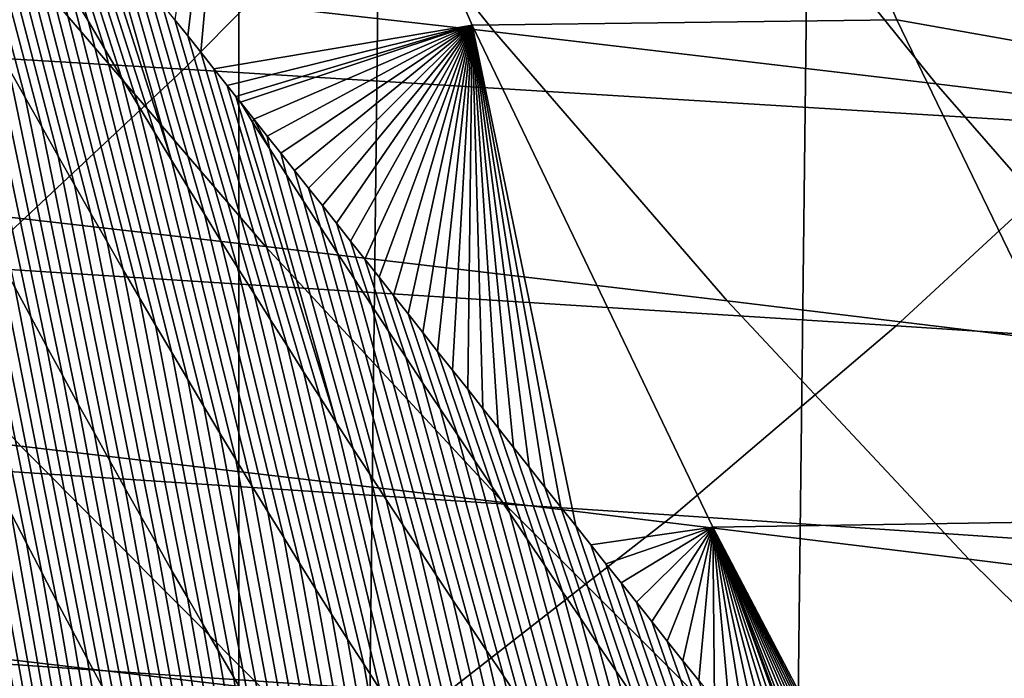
# Model space of a CAD drawing. Header units: metres. Extents: x -240 to 45, y -77 to 27.
# Tile 925 of 1056: x 0.108 to 1.541, y -10.378 to -9.42. Entities that reach past the tile are written whole.
import ezdxf

# ---------------------------------------------------------------- set-up
doc = ezdxf.new("R2010")
doc.units = ezdxf.units.M
doc.layers.add('solid_102011X2', color=7, linetype='CONTINUOUS')

msp = doc.modelspace()

# ---------------------------------------------------------------- linework, layer by layer
at = {"layer": 'solid_102011X2'}
for points in [[(1.000396, 26.822254, 0.002684), (1.050399, 26.780018), (0.42696, -26.800512), (0.427024, 26.800514)], [(0.427024, 26.800514), (0.42696, -26.800512), (-0.195094, -26.807161), (-0.195035, 26.807165)], [(1.67373, 26.745527), (1.050349, -26.78002), (0.42696, -26.800512), (1.050399, 26.780018)], [(2.297227, 26.697021), (1.673703, -26.745533), (1.050349, -26.78002), (1.67373, 26.745527)], [(1.384333, -9.420044, 120.307457), (1.058385, -8.679034, 120.338654), (0.442987, -8.685761, 116.179085), (0.766667, -9.428093, 116.146477)], [(2.044965, -9.537398, 124.469513), (1.707565, -8.789202, 124.500168), (1.058385, -8.679034, 120.338654), (1.384333, -9.420044, 120.307457)], [(0.333946, -9.419976, 113.337059), (0.352771, -9.443602, 113.388405), (0.442987, -8.685761, 116.179085)], [(0.352771, -9.443602, 113.388405), (0.371747, -9.467446, 113.439865), (0.442987, -8.685761, 116.179085)], [(0.390854, -9.491469, 113.491409), (0.766667, -9.428093, 116.146477), (0.442987, -8.685761, 116.179085), (0.371747, -9.467446, 113.439865)], [(0.474645, -9.031562, 297.286652), (0.799097, -9.437627, 297.472656), (0.133236, -9.361808, 299.304626), (-0.1857, -8.959062, 299.114685)], [(0.092241, -9.489864, 111.720627), (0.11639, -9.533187, 111.75856), (-0.015863, -9.032781, 112.199303), (-0.041383, -8.98725, 112.161705)], [(0.11639, -9.533187, 111.75856), (0.140427, -9.576056, 111.796677), (0.009503, -9.077812, 112.237099), (-0.015863, -9.032781, 112.199303)], [(1.111698, -9.103845, 295.452545), (1.441554, -9.513219, 295.634521), (0.799097, -9.437627, 297.472656), (0.474645, -9.031562, 297.286652)], [(0.140427, -9.576056, 111.796677), (0.164358, -9.618485, 111.834976), (0.034724, -9.122361, 112.275101), (0.009503, -9.077812, 112.237099)], [(-0.744057, -9.109776, 337.333008), (-1.035329, -9.409935, 337.110077), (0.346978, -9.491926, 335.371277), (0.645091, -9.18915, 335.59079)], [(1.725849, -9.175903, 293.612427), (2.060998, -9.588576, 293.790375), (1.441554, -9.513219, 295.634521), (1.111698, -9.103845, 295.452545)], [(0.164358, -9.618485, 111.834976), (0.188191, -9.660489, 111.873466), (0.059807, -9.166443, 112.313301), (0.034724, -9.122361, 112.275101)], [(0.207892, -9.421879, 112.546928), (0.123687, -9.15874, 112.741631), (0.105369, -9.136227, 112.687851), (0.183457, -9.380318, 112.507454)], [(0.188191, -9.660489, 111.873466), (0.211932, -9.702081, 111.912148), (0.084762, -9.21007, 112.351715), (0.059807, -9.166443, 112.313301)], [(0.232248, -9.463064, 112.586632), (0.142145, -9.181466, 112.795517), (0.123687, -9.15874, 112.741631), (0.207892, -9.421879, 112.546928)], [(0.256533, -9.503885, 112.626549), (0.160746, -9.204411, 112.84951), (0.142145, -9.181466, 112.795517), (0.232248, -9.463064, 112.586632)], [(0.645091, -9.18915, 335.59079), (0.346978, -9.491926, 335.371277), (1.698075, -9.574857, 333.607513), (2.002935, -9.269434, 333.823608)], [(0.211932, -9.702081, 111.912148), (0.235591, -9.743274, 111.951012), (0.109596, -9.253258, 112.390327), (0.084762, -9.21007, 112.351715)], [(0.280757, -9.544354, 112.666695), (0.179496, -9.22758, 112.90361), (0.160746, -9.204411, 112.84951), (0.256533, -9.503885, 112.626549)], [(0.304927, -9.584481, 112.707069), (0.198399, -9.250981, 112.957832), (0.179496, -9.22758, 112.90361), (0.280757, -9.544354, 112.666695)], [(0.329051, -9.624278, 112.747681), (0.217459, -9.27462, 113.012169), (0.198399, -9.250981, 112.957832), (0.304927, -9.584481, 112.707069)], [(0.235591, -9.743274, 111.951012), (0.259173, -9.78408, 111.990082), (0.134317, -9.29602, 112.429153), (0.109596, -9.253258, 112.390327)], [(0.329051, -9.624278, 112.747681), (0.236682, -9.298503, 113.066635), (0.217459, -9.27462, 113.012169)], [(0.133236, -9.361808, 299.304626), (0.465881, -9.749851, 299.502563), (-0.229599, -9.670616, 301.332031), (-0.556373, -9.285786, 301.130035)], [(0.259173, -9.78408, 111.990082), (0.282686, -9.824512, 112.029343), (0.158935, -9.338368, 112.468201), (0.134317, -9.29602, 112.429153)], [(0.35314, -9.663754, 112.788521), (0.256071, -9.322636, 113.121231), (0.236682, -9.298503, 113.066635), (0.329051, -9.624278, 112.747681)], [(0.101155, -9.809136, 111.118454), (0.124433, -9.852365, 111.155861), (0.019041, -9.357019, 111.607895), (-0.005634, -9.311727, 111.570671)], [(0.3772, -9.702921, 112.829597), (0.275631, -9.347024, 113.175964), (0.256071, -9.322636, 113.121231), (0.35314, -9.663754, 112.788521)], [(0.282686, -9.824512, 112.029343), (0.306139, -9.864584, 112.06881), (0.183457, -9.380318, 112.507454), (0.158935, -9.338368, 112.468201)], [(0.40124, -9.741789, 112.870911), (0.295368, -9.371675, 113.230827), (0.275631, -9.347024, 113.175964), (0.3772, -9.702921, 112.829597)], [(0.124433, -9.852365, 111.155861), (0.147604, -9.895115, 111.193413), (0.043573, -9.401795, 111.645294), (0.019041, -9.357019, 111.607895)], [(0.799097, -9.437627, 297.472656), (1.1375, -9.828877, 297.666473), (0.465881, -9.749851, 299.502563), (0.133236, -9.361808, 299.304626)], [(0.306139, -9.864584, 112.06881), (0.329537, -9.904305, 112.108475), (0.207892, -9.421879, 112.546928), (0.183457, -9.380318, 112.507454)], [(0.425266, -9.780375, 112.91246), (0.315285, -9.396593, 113.285843), (0.295368, -9.371675, 113.230827), (0.40124, -9.741789, 112.870911)], [(-1.035329, -9.409935, 337.110077), (-1.335821, -9.695561, 336.880127), (0.039428, -9.780043, 335.144836), (0.346978, -9.491926, 335.371277)], [(0.147604, -9.895115, 111.193413), (0.170674, -9.937401, 111.231125), (0.067971, -9.446072, 111.682869), (0.043573, -9.401795, 111.645294)], [(0.449283, -9.818697, 112.954216), (0.333946, -9.419976, 113.337059), (0.315285, -9.396593, 113.285843), (0.425266, -9.780375, 112.91246)], [(0.329537, -9.904305, 112.108475), (0.35289, -9.943688, 112.148346), (0.232248, -9.463064, 112.586632), (0.207892, -9.421879, 112.546928)], [(0.473295, -9.856774, 112.996185), (0.352771, -9.443602, 113.388405), (0.333946, -9.419976, 113.337059), (0.449283, -9.818697, 112.954216)], [(1.736745, -10.148713, 120.273727), (1.384333, -9.420044, 120.307457), (0.766667, -9.428093, 116.146477), (1.116654, -10.158264, 116.111221)], [(2.409674, -10.272533, 124.436378), (2.044965, -9.537398, 124.469513), (1.384333, -9.420044, 120.307457), (1.736745, -10.148713, 120.273727)], [(0.390854, -9.491469, 113.491409), (0.410092, -9.515675, 113.543037), (0.766667, -9.428093, 116.146477)], [(0.410092, -9.515675, 113.543037), (0.422904, -9.531801, 113.577271), (0.766667, -9.428093, 116.146477)], [(0.422904, -9.531801, 113.577271), (0.429465, -9.540064, 113.594749), (0.766667, -9.428093, 116.146477)], [(0.429465, -9.540064, 113.594749), (0.448976, -9.56464, 113.646561), (0.766667, -9.428093, 116.146477)], [(0.448976, -9.56464, 113.646561), (0.468627, -9.589407, 113.698463), (0.766667, -9.428093, 116.146477)], [(0.468627, -9.589407, 113.698463), (0.488421, -9.614367, 113.750465), (0.766667, -9.428093, 116.146477)], [(0.488421, -9.614367, 113.750465), (0.508361, -9.639523, 113.802567), (0.766667, -9.428093, 116.146477)], [(0.508361, -9.639523, 113.802567), (0.528451, -9.664878, 113.854774), (0.766667, -9.428093, 116.146477)], [(0.528451, -9.664878, 113.854774), (0.548692, -9.690434, 113.907089), (0.766667, -9.428093, 116.146477)], [(0.548692, -9.690434, 113.907089), (0.569087, -9.716196, 113.959518), (0.766667, -9.428093, 116.146477)], [(0.569087, -9.716196, 113.959518), (0.589641, -9.742165, 114.012062), (0.766667, -9.428093, 116.146477)], [(0.589641, -9.742165, 114.012062), (0.610355, -9.768344, 114.06472), (0.766667, -9.428093, 116.146477)], [(0.610355, -9.768344, 114.06472), (0.631233, -9.794736, 114.1175), (0.766667, -9.428093, 116.146477)], [(0.631233, -9.794736, 114.1175), (0.652277, -9.821344, 114.17041), (0.766667, -9.428093, 116.146477)], [(0.652277, -9.821344, 114.17041), (0.673491, -9.848171, 114.223442), (0.766667, -9.428093, 116.146477)], [(0.673491, -9.848171, 114.223442), (0.694878, -9.875219, 114.276604), (0.766667, -9.428093, 116.146477)], [(0.694878, -9.875219, 114.276604), (0.71644, -9.902492, 114.329895), (0.766667, -9.428093, 116.146477)], [(0.71644, -9.902492, 114.329895), (0.738182, -9.929991, 114.383331), (0.766667, -9.428093, 116.146477)], [(0.738182, -9.929991, 114.383331), (0.760106, -9.95772, 114.436905), (0.766667, -9.428093, 116.146477)], [(0.760106, -9.95772, 114.436905), (0.782214, -9.985681, 114.490623), (0.766667, -9.428093, 116.146477)], [(0.939091, -10.183816, 114.863487), (1.116654, -10.158264, 116.111221), (0.766667, -9.428093, 116.146477), (0.917272, -10.156314, 114.812408)], [(0.895606, -10.128983, 114.761452), (0.917272, -10.156314, 114.812408), (0.766667, -9.428093, 116.146477)], [(0.872559, -10.099886, 114.706993), (0.895606, -10.128983, 114.761452), (0.766667, -9.428093, 116.146477)], [(0.849684, -10.070983, 114.652672), (0.872559, -10.099886, 114.706993), (0.766667, -9.428093, 116.146477)], [(0.827, -10.04231, 114.598503), (0.849684, -10.070983, 114.652672), (0.766667, -9.428093, 116.146477)], [(0.804512, -10.013876, 114.544487), (0.827, -10.04231, 114.598503), (0.766667, -9.428093, 116.146477)], [(0.782214, -9.985681, 114.490623), (0.804512, -10.013876, 114.544487), (0.766667, -9.428093, 116.146477)], [(1.441554, -9.513219, 295.634521), (1.785596, -9.907668, 295.824158), (1.1375, -9.828877, 297.666473), (0.799097, -9.437627, 297.472656)], [(0.170674, -9.937401, 111.231125), (0.193651, -9.979239, 111.268997), (0.092241, -9.489864, 111.720627), (0.067971, -9.446072, 111.682869)], [(0.497308, -9.894626, 113.038338), (0.371747, -9.467446, 113.439865), (0.352771, -9.443602, 113.388405), (0.473295, -9.856774, 112.996185)], [(0.35289, -9.943688, 112.148346), (0.376203, -9.982743, 112.188423), (0.256533, -9.503885, 112.626549), (0.232248, -9.463064, 112.586632)], [(0.521328, -9.93227, 113.080666), (0.390854, -9.491469, 113.491409), (0.371747, -9.467446, 113.439865), (0.497308, -9.894626, 113.038338)], [(0.346978, -9.491926, 335.371277), (0.039428, -9.780043, 335.144836), (1.383565, -9.865491, 333.384613), (1.698075, -9.574857, 333.607513)], [(0.193651, -9.979239, 111.268997), (0.21654, -10.020641, 111.307037), (0.11639, -9.533187, 111.75856), (0.092241, -9.489864, 111.720627)], [(0.545358, -9.969725, 113.123154), (0.410092, -9.515675, 113.543037), (0.390854, -9.491469, 113.491409), (0.521328, -9.93227, 113.080666)], [(0.376203, -9.982743, 112.188423), (0.399486, -10.021482, 112.228706), (0.280757, -9.544354, 112.666695), (0.256533, -9.503885, 112.626549)], [(0.569405, -10.007009, 113.165794), (0.422904, -9.531801, 113.577271), (0.410092, -9.515675, 113.543037), (0.545358, -9.969725, 113.123154)], [(2.060998, -9.588576, 293.790375), (2.410565, -9.986214, 293.9758), (1.785596, -9.907668, 295.824158), (1.441554, -9.513219, 295.634521)], [(0.21654, -10.020641, 111.307037), (0.239347, -10.061625, 111.345238), (0.140427, -9.576056, 111.796677), (0.11639, -9.533187, 111.75856)], [(0.569405, -10.007009, 113.165794), (0.447044, -9.569048, 113.620979), (0.429465, -9.540064, 113.594749), (0.422904, -9.531801, 113.577271)], [(0.399486, -10.021482, 112.228706), (0.422745, -10.059915, 112.269211), (0.304927, -9.584481, 112.707069), (0.280757, -9.544354, 112.666695)], [(0.447044, -9.569048, 113.620979), (0.448976, -9.56464, 113.646561), (0.429465, -9.540064, 113.594749)], [(0.447044, -9.569048, 113.620979), (0.47172, -9.607491, 113.663719), (0.448976, -9.56464, 113.646561)], [(0.47172, -9.607491, 113.663719), (0.468627, -9.589407, 113.698463), (0.448976, -9.56464, 113.646561)], [(0.239347, -10.061625, 111.345238), (0.262081, -10.102201, 111.383606), (0.164358, -9.618485, 111.834976), (0.140427, -9.576056, 111.796677)], [(0.569405, -10.007009, 113.165794), (0.593474, -10.044139, 113.208572), (0.47172, -9.607491, 113.663719), (0.447044, -9.569048, 113.620979)], [(1.698075, -9.574857, 333.607513), (1.383565, -9.865491, 333.384613), (2.696799, -9.951826, 331.600647), (3.01817, -9.658648, 331.819977)], [(-0.229599, -9.670616, 301.332031), (0.110118, -10.040258, 301.541901), (-0.615669, -9.957777, 303.367798), (-0.94916, -9.591235, 303.153778)], [(0.095853, -10.138273, 110.518944), (0.118172, -10.181404, 110.55603), (0.006855, -9.631294, 110.9702), (-0.017047, -9.585567, 110.933418)], [(0.422745, -10.059915, 112.269211), (0.445988, -10.098051, 112.309921), (0.329051, -9.624278, 112.747681), (0.304927, -9.584481, 112.707069)], [(0.47172, -9.607491, 113.663719), (0.496404, -9.645778, 113.706589), (0.488421, -9.614367, 113.750465), (0.468627, -9.589407, 113.698463)], [(0.593474, -10.044139, 113.208572), (0.617571, -10.081135, 113.251472), (0.496404, -9.645778, 113.706589), (0.47172, -9.607491, 113.663719)], [(0.262081, -10.102201, 111.383606), (0.284746, -10.142386, 111.42215), (0.188191, -9.660489, 111.873466), (0.164358, -9.618485, 111.834976)], [(0.445988, -10.098051, 112.309921), (0.469222, -10.135901, 112.350853), (0.35314, -9.663754, 112.788521), (0.329051, -9.624278, 112.747681)], [(0.496404, -9.645778, 113.706589), (0.521103, -9.683925, 113.749565), (0.508361, -9.639523, 113.802567), (0.488421, -9.614367, 113.750465)], [(0.118172, -10.181404, 110.55603), (0.140394, -10.224073, 110.593201), (0.030621, -9.676507, 111.007088), (0.006855, -9.631294, 110.9702)], [(0.521103, -9.683925, 113.749565), (0.545825, -9.721952, 113.792641), (0.528451, -9.664878, 113.854774), (0.508361, -9.639523, 113.802567)], [(0.617571, -10.081135, 113.251472), (0.641701, -10.118013, 113.294479), (0.521103, -9.683925, 113.749565), (0.496404, -9.645778, 113.706589)], [(0.284746, -10.142386, 111.42215), (0.30735, -10.182191, 111.460861), (0.211932, -9.702081, 111.912148), (0.188191, -9.660489, 111.873466)], [(0.469222, -10.135901, 112.350853), (0.492456, -10.173476, 112.392006), (0.3772, -9.702921, 112.829597), (0.35314, -9.663754, 112.788521)], [(0.570576, -9.759878, 113.8358), (0.548692, -9.690434, 113.907089), (0.528451, -9.664878, 113.854774), (0.545825, -9.721952, 113.792641)], [(0.465881, -9.749851, 299.502563), (0.811707, -10.122591, 299.708191), (0.110118, -10.040258, 301.541901), (-0.229599, -9.670616, 301.332031)], [(0.140394, -10.224073, 110.593201), (0.162523, -10.266287, 110.63047), (0.054255, -9.721214, 111.044083), (0.030621, -9.676507, 111.007088)], [(0.641701, -10.118013, 113.294479), (0.665869, -10.154793, 113.337578), (0.545825, -9.721952, 113.792641), (0.521103, -9.683925, 113.749565)], [(0.595363, -9.797722, 113.879028), (0.569087, -9.716196, 113.959518), (0.548692, -9.690434, 113.907089), (0.570576, -9.759878, 113.8358)], [(0.30735, -10.182191, 111.460861), (0.329899, -10.221629, 111.499748), (0.235591, -9.743274, 111.951012), (0.211932, -9.702081, 111.912148)], [(0.492456, -10.173476, 112.392006), (0.515696, -10.210785, 112.43338), (0.40124, -9.741789, 112.870911), (0.3772, -9.702921, 112.829597)], [(0.162523, -10.266287, 110.63047), (0.184564, -10.308052, 110.667847), (0.077764, -9.765421, 111.0812), (0.054255, -9.721214, 111.044083)], [(0.665869, -10.154793, 113.337578), (0.690083, -10.191492, 113.38076), (0.570576, -9.759878, 113.8358), (0.545825, -9.721952, 113.792641)], [(0.620194, -9.835503, 113.92231), (0.589641, -9.742165, 114.012062), (0.569087, -9.716196, 113.959518), (0.595363, -9.797722, 113.879028)], [(0.329899, -10.221629, 111.499748), (0.3524, -10.260713, 111.538811), (0.259173, -9.78408, 111.990082), (0.235591, -9.743274, 111.951012)], [(0.515696, -10.210785, 112.43338), (0.538948, -10.247843, 112.474968), (0.425266, -9.780375, 112.91246), (0.40124, -9.741789, 112.870911)], [(1.1375, -9.828877, 297.666473), (1.489316, -10.204707, 297.867798), (0.811707, -10.122591, 299.708191), (0.465881, -9.749851, 299.502563)], [(0.645075, -9.87324, 113.965622), (0.610355, -9.768344, 114.06472), (0.589641, -9.742165, 114.012062), (0.620194, -9.835503, 113.92231)], [(0.184564, -10.308052, 110.667847), (0.206523, -10.349375, 110.705345), (0.101155, -9.809136, 111.118454), (0.077764, -9.765421, 111.0812)], [(0.690083, -10.191492, 113.38076), (0.714346, -10.228127, 113.424004), (0.595363, -9.797722, 113.879028), (0.570576, -9.759878, 113.8358)], [(0.670014, -9.910952, 114.008957), (0.631233, -9.794736, 114.1175), (0.610355, -9.768344, 114.06472), (0.645075, -9.87324, 113.965622)], [(0.039428, -9.780043, 335.144836), (-0.277088, -10.053046, 334.911804), (1.059888, -10.140881, 333.155212), (1.383565, -9.865491, 333.384613)], [(0.538948, -10.247843, 112.474968), (0.562215, -10.284668, 112.516754), (0.449283, -9.818697, 112.954216), (0.425266, -9.780375, 112.91246)], [(0.3524, -10.260713, 111.538811), (0.374859, -10.299453, 111.578049), (0.282686, -9.824512, 112.029343), (0.259173, -9.78408, 111.990082)], [(0.695018, -9.948657, 114.052299), (0.652277, -9.821344, 114.17041), (0.631233, -9.794736, 114.1175), (0.670014, -9.910952, 114.008957)], [(0.206523, -10.349375, 110.705345), (0.228406, -10.390262, 110.742966), (0.124433, -9.852365, 111.155861), (0.101155, -9.809136, 111.118454)], [(0.714346, -10.228127, 113.424004), (0.738667, -10.264718, 113.4673), (0.620194, -9.835503, 113.92231), (0.595363, -9.797722, 113.879028)], [(0.374859, -10.299453, 111.578049), (0.397283, -10.337862, 111.617477), (0.306139, -9.864584, 112.06881), (0.282686, -9.824512, 112.029343)], [(0.562215, -10.284668, 112.516754), (0.585501, -10.321278, 112.558739), (0.473295, -9.856774, 112.996185), (0.449283, -9.818697, 112.954216)], [(0.720095, -9.986377, 114.095627), (0.673491, -9.848171, 114.223442), (0.652277, -9.821344, 114.17041), (0.695018, -9.948657, 114.052299)], [(0.738667, -10.264718, 113.4673), (0.763049, -10.301282, 113.510635), (0.645075, -9.87324, 113.965622), (0.620194, -9.835503, 113.92231)], [(1.785596, -9.907668, 295.824158), (2.143282, -10.286579, 296.021179), (1.489316, -10.204707, 297.867798), (1.1375, -9.828877, 297.666473)], [(0.228406, -10.390262, 110.742966), (0.250217, -10.430718, 110.780731), (0.147604, -9.895115, 111.193413), (0.124433, -9.852365, 111.155861)], [(0.745251, -10.024129, 114.138924), (0.694878, -9.875219, 114.276604), (0.673491, -9.848171, 114.223442), (0.720095, -9.986377, 114.095627)], [(0.397283, -10.337862, 111.617477), (0.419678, -10.375952, 111.657082), (0.329537, -9.904305, 112.108475), (0.306139, -9.864584, 112.06881)], [(0.585501, -10.321278, 112.558739), (0.60881, -10.35769, 112.600891), (0.497308, -9.894626, 113.038338), (0.473295, -9.856774, 112.996185)], [(1.383565, -9.865491, 333.384613), (1.059888, -10.140881, 333.155212), (2.36606, -10.229627, 331.374908), (2.696799, -9.951826, 331.600647)], [(0.763049, -10.301282, 113.510635), (0.7875, -10.337837, 113.553993), (0.670014, -9.910952, 114.008957), (0.645075, -9.87324, 113.965622)], [(0.770495, -10.061933, 114.182175), (0.71644, -9.902492, 114.329895), (0.694878, -9.875219, 114.276604), (0.745251, -10.024129, 114.138924)], [(0.250217, -10.430718, 110.780731), (0.271963, -10.470756, 110.818634), (0.170674, -9.937401, 111.231125), (0.147604, -9.895115, 111.193413)], [(0.60881, -10.35769, 112.600891), (0.632148, -10.393922, 112.643219), (0.521328, -9.93227, 113.080666), (0.497308, -9.894626, 113.038338)], [(0.419678, -10.375952, 111.657082), (0.442051, -10.413733, 111.696877), (0.35289, -9.943688, 112.148346), (0.329537, -9.904305, 112.108475)], [(0.7875, -10.337837, 113.553993), (0.812026, -10.374401, 113.597359), (0.695018, -9.948657, 114.052299), (0.670014, -9.910952, 114.008957)], [(0.795834, -10.099809, 114.225357), (0.738182, -9.929991, 114.383331), (0.71644, -9.902492, 114.329895), (0.770495, -10.061933, 114.182175)], [(0.093756, -10.510678, 109.94838), (0.114917, -10.553183, 109.985451), (0.005492, -9.960974, 110.371262), (-0.017394, -9.915411, 110.334457)], [(0.271963, -10.470756, 110.818634), (0.293648, -10.510386, 110.856682), (0.193651, -9.979239, 111.268997), (0.170674, -9.937401, 111.231125)], [(0.632148, -10.393922, 112.643219), (0.655516, -10.429992, 112.685692), (0.545358, -9.969725, 113.123154), (0.521328, -9.93227, 113.080666)], [(0.821275, -10.137775, 114.268463), (0.760106, -9.95772, 114.436905), (0.738182, -9.929991, 114.383331), (0.795834, -10.099809, 114.225357)], [(0.442051, -10.413733, 111.696877), (0.464409, -10.451215, 111.736862), (0.376203, -9.982743, 112.188423), (0.35289, -9.943688, 112.148346)], [(0.812026, -10.374401, 113.597359), (0.836632, -10.410994, 113.640709), (0.720095, -9.986377, 114.095627), (0.695018, -9.948657, 114.052299)], [(0.110118, -10.040258, 301.541901), (0.46224, -10.39414, 301.759277), (-0.270007, -10.308681, 303.589478), (-0.615669, -9.957777, 303.367798)], [(0.114917, -10.553183, 109.985451), (0.135994, -10.595242, 110.022545), (0.028255, -10.006032, 110.408104), (0.005492, -9.960974, 110.371262)], [(0.846826, -10.175853, 114.311478), (0.782214, -9.985681, 114.490623), (0.760106, -9.95772, 114.436905), (0.821275, -10.137775, 114.268463)], [(0.293648, -10.510386, 110.856682), (0.315279, -10.549627, 110.894882), (0.21654, -10.020641, 111.307037), (0.193651, -9.979239, 111.268997)], [(0.464409, -10.451215, 111.736862), (0.486758, -10.488409, 111.777039), (0.399486, -10.021482, 112.228706), (0.376203, -9.982743, 112.188423)], [(0.655516, -10.429992, 112.685692), (0.678921, -10.465915, 112.72831), (0.569405, -10.007009, 113.165794), (0.545358, -9.969725, 113.123154)], [(0.836632, -10.410994, 113.640709), (0.861325, -10.447631, 113.684044), (0.745251, -10.024129, 114.138924), (0.720095, -9.986377, 114.095627)], [(0.872489, -10.214046, 114.354378), (0.804512, -10.013876, 114.544487), (0.782214, -9.985681, 114.490623), (0.846826, -10.175853, 114.311478)], [(0.135994, -10.595242, 110.022545), (0.156991, -10.636864, 110.059677), (0.0509, -10.050595, 110.444992), (0.028255, -10.006032, 110.408104)], [(0.678921, -10.465915, 112.72831), (0.702366, -10.50171, 112.771057), (0.593474, -10.044139, 113.208572), (0.569405, -10.007009, 113.165794)], [(0.315279, -10.549627, 110.894882), (0.336862, -10.58849, 110.933228), (0.239347, -10.061625, 111.345238), (0.21654, -10.020641, 111.307037)], [(0.486758, -10.488409, 111.777039), (0.509105, -10.525326, 111.817413), (0.422745, -10.059915, 112.269211), (0.399486, -10.021482, 112.228706)], [(0.861325, -10.447631, 113.684044), (0.886111, -10.484334, 113.727333), (0.770495, -10.061933, 114.182175), (0.745251, -10.024129, 114.138924)], [(0.898264, -10.252356, 114.397179), (0.827, -10.04231, 114.598503), (0.804512, -10.013876, 114.544487), (0.872489, -10.214046, 114.354378)], [(0.811707, -10.122591, 299.708191), (1.170166, -10.479448, 299.921204), (0.46224, -10.39414, 301.759277), (0.110118, -10.040258, 301.541901)], [(-0.277088, -10.053046, 334.911804), (-0.602075, -10.310528, 334.672516), (0.727547, -10.400613, 332.919708), (1.059888, -10.140881, 333.155212)], [(0.156991, -10.636864, 110.059677), (0.177913, -10.678058, 110.096863), (0.07343, -10.094673, 110.481934), (0.0509, -10.050595, 110.444992)], [(0.702366, -10.50171, 112.771057), (0.725856, -10.537393, 112.813919), (0.617571, -10.081135, 113.251472), (0.593474, -10.044139, 113.208572)], [(0.924153, -10.290781, 114.439873), (0.849684, -10.070983, 114.652672), (0.827, -10.04231, 114.598503), (0.898264, -10.252356, 114.397179)], [(0.336862, -10.58849, 110.933228), (0.358401, -10.626987, 110.971725), (0.262081, -10.102201, 111.383606), (0.239347, -10.061625, 111.345238)], [(0.509105, -10.525326, 111.817413), (0.531457, -10.561975, 111.857979), (0.445988, -10.098051, 112.309921), (0.422745, -10.059915, 112.269211)], [(0.886111, -10.484334, 113.727333), (0.910998, -10.521119, 113.770569), (0.795834, -10.099809, 114.225357), (0.770495, -10.061933, 114.182175)], [(0.725856, -10.537393, 112.813919), (0.749396, -10.572981, 112.85688), (0.641701, -10.118013, 113.294479), (0.617571, -10.081135, 113.251472)], [(0.950154, -10.329324, 114.48246), (0.872559, -10.099886, 114.706993), (0.849684, -10.070983, 114.652672), (0.924153, -10.290781, 114.439873)], [(0.177913, -10.678058, 110.096863), (0.198764, -10.71883, 110.134102), (0.095853, -10.138273, 110.518944), (0.07343, -10.094673, 110.481934)], [(0.531457, -10.561975, 111.857979), (0.55382, -10.598365, 111.898743), (0.469222, -10.135901, 112.350853), (0.445988, -10.098051, 112.309921)], [(0.358401, -10.626987, 110.971725), (0.379904, -10.665133, 111.010384), (0.284746, -10.142386, 111.42215), (0.262081, -10.102201, 111.383606)], [(0.910998, -10.521119, 113.770569), (0.935989, -10.558006, 113.813736), (0.821275, -10.137775, 114.268463), (0.795834, -10.099809, 114.225357)], [(0.976269, -10.367984, 114.524933), (0.895606, -10.128983, 114.761452), (0.872559, -10.099886, 114.706993), (0.950154, -10.329324, 114.48246)], [(0.749396, -10.572981, 112.85688), (0.772989, -10.608492, 112.899933), (0.665869, -10.154793, 113.337578), (0.641701, -10.118013, 113.294479)], [(1.489316, -10.204707, 297.867798), (1.853989, -10.564532, 298.076355), (1.170166, -10.479448, 299.921204), (0.811707, -10.122591, 299.708191)], [(0.198764, -10.71883, 110.134102), (0.219548, -10.75919, 110.171402), (0.118172, -10.181404, 110.55603), (0.095853, -10.138273, 110.518944)], [(0.55382, -10.598365, 111.898743), (0.576202, -10.634505, 111.939713), (0.492456, -10.173476, 112.392006), (0.469222, -10.135901, 112.350853)], [(1.059888, -10.140881, 333.155212), (0.727547, -10.400613, 332.919708), (2.02647, -10.491633, 331.143158), (2.36606, -10.229627, 331.374908)], [(0.935989, -10.558006, 113.813736), (0.961093, -10.595012, 113.856812), (0.846826, -10.175853, 114.311478), (0.821275, -10.137775, 114.268463)], [(1.002498, -10.406761, 114.567291), (0.917272, -10.156314, 114.812408), (0.895606, -10.128983, 114.761452), (0.976269, -10.367984, 114.524933)], [(0.379904, -10.665133, 111.010384), (0.401375, -10.702938, 111.049187), (0.30735, -10.182191, 111.460861), (0.284746, -10.142386, 111.42215)], [(0.772989, -10.608492, 112.899933), (0.796641, -10.643942, 112.943069), (0.690083, -10.191492, 113.38076), (0.665869, -10.154793, 113.337578)], [(1.514742, -10.901353, 116.123947), (1.736745, -10.148713, 120.273727), (1.116654, -10.158264, 116.111221), (1.488761, -10.869336, 116.070564)], [(1.514742, -10.901353, 116.123947), (1.540918, -10.933558, 116.17746), (1.736745, -10.148713, 120.273727)], [(1.028841, -10.445657, 114.609543), (0.939091, -10.183816, 114.863487), (0.917272, -10.156314, 114.812408), (1.002498, -10.406761, 114.567291)], [(0.939091, -10.183816, 114.863487), (0.961064, -10.21149, 114.914673), (1.116654, -10.158264, 116.111221)], [(0.961064, -10.21149, 114.914673), (0.983194, -10.239338, 114.965988), (1.116654, -10.158264, 116.111221)], [(0.983194, -10.239338, 114.965988), (1.005483, -10.267364, 115.01741), (1.116654, -10.158264, 116.111221)], [(1.005483, -10.267364, 115.01741), (1.027933, -10.295568, 115.068954), (1.116654, -10.158264, 116.111221)], [(1.027933, -10.295568, 115.068954), (1.050545, -10.323956, 115.120613), (1.116654, -10.158264, 116.111221)], [(1.050545, -10.323956, 115.120613), (1.073323, -10.352526, 115.172386), (1.116654, -10.158264, 116.111221)], [(1.073323, -10.352526, 115.172386), (1.096268, -10.381282, 115.224266), (1.116654, -10.158264, 116.111221)], [(1.096268, -10.381282, 115.224266), (1.119382, -10.410227, 115.27626), (1.116654, -10.158264, 116.111221)], [(1.465104, -10.84014, 116.021706), (1.488761, -10.869336, 116.070564), (1.116654, -10.158264, 116.111221)], [(1.441614, -10.811116, 115.972946), (1.465104, -10.84014, 116.021706), (1.116654, -10.158264, 116.111221)], [(1.418293, -10.782272, 115.924271), (1.441614, -10.811116, 115.972946), (1.116654, -10.158264, 116.111221)], [(1.395139, -10.753608, 115.875679), (1.418293, -10.782272, 115.924271), (1.116654, -10.158264, 116.111221)], [(1.37215, -10.725121, 115.827164), (1.395139, -10.753608, 115.875679), (1.116654, -10.158264, 116.111221)], [(1.349324, -10.696811, 115.77874), (1.37215, -10.725121, 115.827164), (1.116654, -10.158264, 116.111221)], [(1.326659, -10.668674, 115.730392), (1.349324, -10.696811, 115.77874), (1.116654, -10.158264, 116.111221)], [(1.317259, -10.662934, 115.689293), (1.326659, -10.668674, 115.730392), (1.116654, -10.158264, 116.111221), (1.304153, -10.640712, 115.682137)], [(1.288794, -10.621614, 115.649055), (1.304153, -10.640712, 115.682137), (1.116654, -10.158264, 116.111221)], [(1.281806, -10.612921, 115.633965), (1.288794, -10.621614, 115.649055), (1.116654, -10.158264, 116.111221)], [(1.259614, -10.585299, 115.585884), (1.281806, -10.612921, 115.633965), (1.116654, -10.158264, 116.111221)], [(1.237576, -10.557847, 115.537888), (1.259614, -10.585299, 115.585884), (1.116654, -10.158264, 116.111221)], [(1.21358, -10.527929, 115.485344), (1.237576, -10.557847, 115.537888), (1.116654, -10.158264, 116.111221)], [(1.189765, -10.498211, 115.432907), (1.21358, -10.527929, 115.485344), (1.116654, -10.158264, 116.111221)], [(1.166129, -10.468689, 115.380585), (1.189765, -10.498211, 115.432907), (1.116654, -10.158264, 116.111221)], [(1.142669, -10.439362, 115.328369), (1.166129, -10.468689, 115.380585), (1.116654, -10.158264, 116.111221)], [(1.119382, -10.410227, 115.27626), (1.142669, -10.439362, 115.328369), (1.116654, -10.158264, 116.111221)], [(0.219548, -10.75919, 110.171402), (0.240271, -10.799142, 110.208786), (0.140394, -10.224073, 110.593201), (0.118172, -10.181404, 110.55603)], [(0.401375, -10.702938, 111.049187), (0.42282, -10.740416, 111.088158), (0.329899, -10.221629, 111.499748), (0.30735, -10.182191, 111.460861)], [(0.576202, -10.634505, 111.939713), (0.598608, -10.670407, 111.980888), (0.515696, -10.210785, 112.43338), (0.492456, -10.173476, 112.392006)], [(0.961093, -10.595012, 113.856812), (0.986312, -10.632144, 113.899796), (0.872489, -10.214046, 114.354378), (0.846826, -10.175853, 114.311478)], [(1.055299, -10.48467, 114.651672), (0.961064, -10.21149, 114.914673), (0.939091, -10.183816, 114.863487), (1.028841, -10.445657, 114.609543)], [(0.796641, -10.643942, 112.943069), (0.820357, -10.679348, 112.986267), (0.714346, -10.228127, 113.424004), (0.690083, -10.191492, 113.38076)], [(0.598608, -10.670407, 111.980888), (0.621046, -10.706078, 112.022263), (0.538948, -10.247843, 112.474968), (0.515696, -10.210785, 112.43338)], [(1.081872, -10.523802, 114.693687), (0.983194, -10.239338, 114.965988), (0.961064, -10.21149, 114.914673), (1.055299, -10.48467, 114.651672)], [(2.143282, -10.286579, 296.021179), (2.514044, -10.649364, 296.22525), (1.853989, -10.564532, 298.076355), (1.489316, -10.204707, 297.867798)], [(0.240271, -10.799142, 110.208786), (0.260937, -10.838693, 110.246254), (0.162523, -10.266287, 110.63047), (0.140394, -10.224073, 110.593201)], [(0.42282, -10.740416, 111.088158), (0.444245, -10.777576, 111.127289), (0.3524, -10.260713, 111.538811), (0.329899, -10.221629, 111.499748)], [(0.986312, -10.632144, 113.899796), (1.011644, -10.669402, 113.942688), (0.898264, -10.252356, 114.397179), (0.872489, -10.214046, 114.354378)], [(0.820357, -10.679348, 112.986267), (0.844141, -10.714726, 113.02951), (0.738667, -10.264718, 113.4673), (0.714346, -10.228127, 113.424004)], [(1.108561, -10.563054, 114.73558), (1.005483, -10.267364, 115.01741), (0.983194, -10.239338, 114.965988), (1.081872, -10.523802, 114.693687)], [(0.621046, -10.706078, 112.022263), (0.643519, -10.741534, 112.063843), (0.562215, -10.284668, 112.516754), (0.538948, -10.247843, 112.474968)], [(1.011644, -10.669402, 113.942688), (1.037091, -10.706786, 113.985474), (0.924153, -10.290781, 114.439873), (0.898264, -10.252356, 114.397179)], [(0.260937, -10.838693, 110.246254), (0.28155, -10.877851, 110.283813), (0.184564, -10.308052, 110.667847), (0.162523, -10.266287, 110.63047)], [(0.444245, -10.777576, 111.127289), (0.465656, -10.814432, 111.166588), (0.374859, -10.299453, 111.578049), (0.3524, -10.260713, 111.538811)], [(0.844141, -10.714726, 113.02951), (0.867999, -10.750096, 113.0728), (0.763049, -10.301282, 113.510635), (0.738667, -10.264718, 113.4673)], [(1.135367, -10.602426, 114.777351), (1.027933, -10.295568, 115.068954), (1.005483, -10.267364, 115.01741), (1.108561, -10.563054, 114.73558)], [(0.643519, -10.741534, 112.063843), (0.66603, -10.776792, 112.105598), (0.585501, -10.321278, 112.558739), (0.562215, -10.284668, 112.516754)], [(1.037091, -10.706786, 113.985474), (1.062653, -10.744296, 114.028175), (0.950154, -10.329324, 114.48246), (0.924153, -10.290781, 114.439873)], [(1.16229, -10.641918, 114.819), (1.050545, -10.323956, 115.120613), (1.027933, -10.295568, 115.068954), (1.135367, -10.602426, 114.777351)], [(-0.602075, -10.310528, 334.672516), (-0.935027, -10.552084, 334.427399), (0.387061, -10.64428, 332.678406), (0.727547, -10.400613, 332.919708)], [(0.46224, -10.39414, 301.759277), (0.826186, -10.731734, 301.983856), (0.087256, -10.643425, 303.818481), (-0.270007, -10.308681, 303.589478)], [(0.28155, -10.877851, 110.283813), (0.302116, -10.916618, 110.32148), (0.206523, -10.349375, 110.705345), (0.184564, -10.308052, 110.667847)], [(0.465656, -10.814432, 111.166588), (0.487059, -10.850994, 111.206047), (0.397283, -10.337862, 111.617477), (0.374859, -10.299453, 111.578049)], [(0.867999, -10.750096, 113.0728), (0.891935, -10.785473, 113.116104), (0.7875, -10.337837, 113.553993), (0.763049, -10.301282, 113.510635)], [(0.66603, -10.776792, 112.105598), (0.688582, -10.811868, 112.147537), (0.60881, -10.35769, 112.600891), (0.585501, -10.321278, 112.558739)], [(1.18933, -10.681532, 114.860519), (1.073323, -10.352526, 115.172386), (1.050545, -10.323956, 115.120613), (1.16229, -10.641918, 114.819)], [(0.106657, -10.953884, 109.429428), (0.126419, -10.994912, 109.466606), (0.029721, -10.380406, 109.83725), (0.008178, -10.33603, 109.800201)], [(0.487059, -10.850994, 111.206047), (0.50846, -10.887272, 111.245674), (0.419678, -10.375952, 111.657082), (0.397283, -10.337862, 111.617477)], [(0.891935, -10.785473, 113.116104), (0.915953, -10.820873, 113.159424), (0.812026, -10.374401, 113.597359), (0.7875, -10.337837, 113.553993)], [(1.062653, -10.744296, 114.028175), (1.088329, -10.781933, 114.07077), (0.976269, -10.367984, 114.524933), (0.950154, -10.329324, 114.48246)], [(0.302116, -10.916618, 110.32148), (0.322639, -10.955004, 110.359261), (0.228406, -10.390262, 110.742966), (0.206523, -10.349375, 110.705345)], [(1.216489, -10.721268, 114.901917), (1.096268, -10.381282, 115.224266), (1.073323, -10.352526, 115.172386), (1.18933, -10.681532, 114.860519)], [(0.688582, -10.811868, 112.147537), (0.711178, -10.846777, 112.189636), (0.632148, -10.393922, 112.643219), (0.60881, -10.35769, 112.600891)], [(1.088329, -10.781933, 114.07077), (1.114121, -10.819695, 114.113258), (1.002498, -10.406761, 114.567291), (0.976269, -10.367984, 114.524933)], [(0.50846, -10.887272, 111.245674), (0.529864, -10.923277, 111.285477), (0.442051, -10.413733, 111.696877), (0.419678, -10.375952, 111.657082)], [(0.915953, -10.820873, 113.159424), (0.940061, -10.856317, 113.202744), (0.836632, -10.410994, 113.640709), (0.812026, -10.374401, 113.597359)]]:
    msp.add_3dface(points, dxfattribs=at)

doc.saveas('drawing.dxf')
